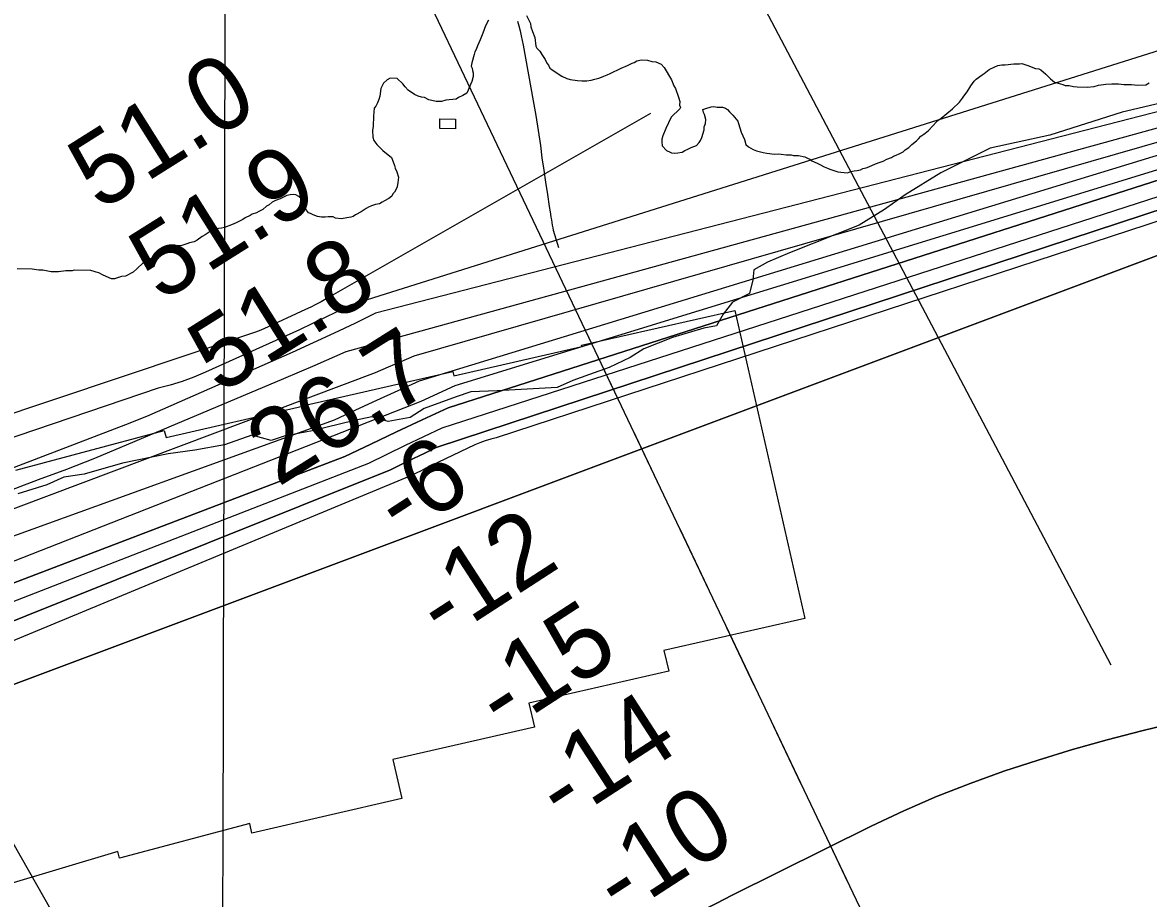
# Model space of a CAD drawing. Extents: x 3177385 to 3215275, y 903885 to 929304.
# Drawn here: x 3186650 to 3187679, y 911838 to 912639 of the extents above; entities that cross this region are included whole.
import ezdxf

# ---------------------------------------------------------------- set-up
doc = ezdxf.new("R2010")
doc.units = 0
for name, color, linetype in [('V-BLDG-OTLN', 7, 'Continuous'), ('V-GRID-MAJR', 7, 'Continuous'), ('V-RIVR-EDGE', 7, 'Continuous'), ('V-RIVR-FERY', 7, 'Continuous'), ('V-RIVR-RANG', 7, 'Continuous'), ('V-ROAD-CNTR', 7, 'Continuous'), ('V-RRAP-RVMT', 7, 'Continuous'), ('V-SITE-VEGE', 7, 'Continuous'), ('V-TOPO-DPTH', 7, 'Continuous'), ('V-TOPO-MAJR', 7, 'Continuous'), ('V-TOPO-MINR', 7, 'Continuous'), ('V-TOPO-WATR', 7, 'Continuous')]:
    doc.layers.add(name, color=color, linetype=linetype)

msp = doc.modelspace()

# ---------------------------------------------------------------- linework, layer by layer
at = {"layer": 'V-BLDG-OTLN'}
msp.add_lwpolyline([(3187031.2, 912542.2), (3187031.3, 912550.9), (3187045.6, 912550.6), (3187045.4, 912541.9)], close=True, dxfattribs=at)
at = {"layer": 'V-GRID-MAJR'}
msp.add_spline([(3186826.1, 909324.9), (3186842, 915385.9), (3186857.8, 921448.8), (3186873.7, 927511.8), (3186873.7, 927513.7)], degree=3, dxfattribs=at)
at = {"layer": 'V-RIVR-EDGE'}
msp.add_lwpolyline([(3187721.1, 912572.7), (3187655, 912557.1), (3187588.9, 912536.1), (3187534.4, 912524.2), (3187489.1, 912501.7), (3187456.7, 912481.4), (3187437.7, 912468.1), (3187414.6, 912453.8), (3187393.8, 912445.6), (3187350.8, 912428.6), (3187330.9, 912419.8), (3187318.4, 912412.9), (3187317.5, 912403.7), (3187314.2, 912391.2), (3187298.9, 912383.4), (3187290.1, 912372.4), (3187284.1, 912361.8), (3187272.6, 912359.5), (3187243.9, 912351.2), (3187217.6, 912340.7), (3187205.1, 912332.9), (3187186.1, 912323.7), (3187168.1, 912317.2), (3187152.8, 912311.7), (3187138.5, 912305.3), (3187083.5, 912302.2), (3187059.5, 912301.3), (3187046.1, 912296.8), (3187017, 912286.2), (3187004, 912277.9), (3186984.1, 912274.3), (3186968.9, 912278.5), (3186953.2, 912275.3), (3186914.4, 912265.7), (3186889, 912260.7), (3186876.9, 912257), (3186859.4, 912261.7), (3186834.4, 912252.9), (3186807.2, 912247.9), (3186782.7, 912244.8), (3186741.1, 912236.1), (3186706, 912226), (3186687.5, 912223.3), (3186671.8, 912216.4), (3186645.4, 912208.2)], dxfattribs=at)
at = {"layer": 'V-RIVR-FERY'}
for points in [[(3188606, 909326.5), (3186725.5, 913280.2)], [(3187190, 912303.6), (3187165, 912356.3)], [(3187232.9, 912213.4), (3187207.9, 912266.1)], [(3187275.8, 912123.2), (3187250.8, 912175.8)], [(3187318.7, 912033), (3187293.7, 912085.6)], [(3187361.6, 911942.8), (3187336.6, 911995.4)], [(3187404.6, 911852.6), (3187379.5, 911905.2)]]:
    msp.add_lwpolyline(points, dxfattribs=at)
at = {"layer": 'V-RIVR-RANG'}
for p, q in [((3187178.3, 912936.3), (3187644.7, 912051.7)), ((3186236.8, 912599.1), (3186760.9, 911677.7))]:
    msp.add_line(p, q, dxfattribs=at)
at = {"layer": 'V-ROAD-CNTR'}
msp.add_line((3187134.7, 912449.2), (3187139.6, 912433.4), dxfattribs=at)
msp.add_lwpolyline([(3187102.3, 912640.4), (3187103.5, 912635.9), (3187104.6, 912631.5), (3187105.6, 912627), (3187106.6, 912622.5), (3187107.4, 912618.5), (3187107.4, 912618.5), (3187116.6, 912567.6), (3187116.6, 912567.6), (3187119, 912553.9), (3187121.2, 912540.3), (3187123.2, 912526.6), (3187124.6, 912515.3), (3187124.6, 912515.3), (3187126.2, 912504.2), (3187127.9, 912493), (3187129.6, 912481.9), (3187131.3, 912470.7), (3187132.1, 912466.1), (3187132.1, 912466.1), (3187132.5, 912463.7), (3187132.8, 912461.2), (3187133.2, 912458.7), (3187133.6, 912456.3), (3187134, 912453.8), (3187134.4, 912451.3), (3187134.7, 912449.2)], dxfattribs=at)
at = {"layer": 'V-RRAP-RVMT'}
for p, q in [((3187160.8, 912344.1), (3187301, 912375.9)), ((3187301, 912375.9), (3187365, 912094)), ((3187043.9, 912315.9), (3187161.1, 912342.8)), ((3187161.1, 912342.8), (3187160.8, 912344.1)), ((3186905.6, 912288.5), (3187043, 912320)), ((3187043, 912320), (3187043.9, 912315.9)), ((3186781, 912259.6), (3186905.7, 912288.3)), ((3186905.7, 912288.3), (3186905.6, 912288.5)), ((3186643.7, 912229.9), (3186779.3, 912266)), ((3186779.3, 912266), (3186781, 912259.6)), ((3187365, 912094), (3187236.1, 912064.9)), ((3187236.1, 912064.9), (3187240.5, 912045.9)), ((3187240.5, 912045.9), (3187112.7, 912016.6)), ((3187112.7, 912016.6), (3187117.7, 911994.7)), ((3187117.7, 911994.7), (3186988.3, 911965.1)), ((3186988.3, 911965.1), (3186996.5, 911929.5)), ((3186996.5, 911929.5), (3186859.4, 911898)), ((3186857.4, 911906.7), (3186738.4, 911874.9)), ((3186859.4, 911898), (3186857.4, 911906.7)), ((3186736.8, 911881), (3186628.5, 911848.9)), ((3186738.4, 911874.9), (3186736.8, 911881))]:
    msp.add_line(p, q, dxfattribs=at)
at = {"layer": 'V-SITE-VEGE'}
for p, q in [((3187073, 912636), (3187070.5, 912629.2)), ((3187075.7, 912641.3), (3187073, 912636)), ((3187070.5, 912629.2), (3187068.1, 912623.1)), ((3187064.5, 912614.4), (3187063.3, 912612.2)), ((3187065.7, 912617.8), (3187064.5, 912614.4)), ((3187068.1, 912623.1), (3187065.7, 912617.8)), ((3187062.5, 912609.9), (3187060.4, 912602.3)), ((3187063.3, 912612.2), (3187062.5, 912609.9)), ((3187060.4, 912602.3), (3187060, 912599.3)), ((3187060, 912599.3), (3187060.7, 912597.4)), ((3187060.7, 912597.4), (3187061, 912595.1)), ((3187061, 912595.1), (3187061.8, 912593.1)), ((3187061.8, 912593.1), (3187061.7, 912589.7)), ((3186979.6, 912583.5), (3186977.2, 912578.6)), ((3186983.1, 912586.8), (3186979.6, 912583.5)), ((3186985.8, 912588.3), (3186983.1, 912586.8)), ((3186992.3, 912587.8), (3186985.8, 912588.3)), ((3186997.5, 912583.1), (3186992.3, 912587.8)), ((3186999.4, 912580.4), (3186997.5, 912583.1)), ((3187060.4, 912585.2), (3187059.2, 912582.5)), ((3187061.7, 912589.7), (3187060.4, 912585.2)), ((3186977.2, 912578.6), (3186976.3, 912571.7)), ((3187002.3, 912577.3), (3186999.4, 912580.4)), ((3187008, 912573.3), (3187002.3, 912577.3)), ((3187011.4, 912571.7), (3187008, 912573.3)), ((3187056, 912574.6), (3187052.2, 912572.4)), ((3187057.2, 912577.2), (3187056, 912574.6)), ((3187059.2, 912582.5), (3187057.2, 912577.2)), ((3186972.7, 912562.6), (3186971.1, 912560.8)), ((3186974.3, 912565.7), (3186972.7, 912562.6)), ((3186975.5, 912568.7), (3186974.3, 912565.7)), ((3186976.3, 912571.7), (3186975.5, 912568.7)), ((3187014.4, 912570.9), (3187011.4, 912571.7)), ((3187017.1, 912570.5), (3187014.4, 912570.9)), ((3187021.2, 912568.5), (3187017.1, 912570.5)), ((3187028, 912566.8), (3187021.2, 912568.5)), ((3187032.6, 912566.7), (3187028, 912566.8)), ((3187036.8, 912568.1), (3187032.6, 912566.7)), ((3187046, 912569.1), (3187036.8, 912568.1)), ((3187048.3, 912570.6), (3187046, 912569.1)), ((3187052.2, 912572.4), (3187048.3, 912570.6)), ((3186970.6, 912553.5), (3186970.4, 912544.4)), ((3186971.1, 912560.8), (3186970.6, 912553.5)), ((3186970.4, 912544.4), (3186969.5, 912540.2)), ((3186969.5, 912540.2), (3186969.8, 912534.1)), ((3186969.8, 912534.1), (3186970.9, 912531.1)), ((3186970.9, 912531.1), (3186973.5, 912527.6)), ((3186973.5, 912527.6), (3186975.3, 912525.6)), ((3186975.3, 912525.6), (3186977.6, 912523.7)), ((3186977.6, 912523.7), (3186979.1, 912522.1)), ((3186979.1, 912522.1), (3186986.9, 912515.5)), ((3186986.9, 912515.5), (3186988.4, 912511.6)), ((3186988.4, 912511.6), (3186989.8, 912508.2)), ((3186989.8, 912508.2), (3186990.5, 912505.9)), ((3186990.5, 912505.9), (3186992, 912502.4)), ((3186992, 912502.4), (3186993.4, 912497.8)), ((3186992.9, 912492.9), (3186992.1, 912488.7)), ((3186993.4, 912497.8), (3186992.9, 912492.9)), ((3186891.3, 912480.9), (3186885.1, 912478)), ((3186894.3, 912481.6), (3186891.3, 912480.9)), ((3186897.4, 912481.9), (3186894.3, 912481.6)), ((3186899.7, 912481.5), (3186897.4, 912481.9)), ((3186902.3, 912479.9), (3186899.7, 912481.5)), ((3186904.6, 912478), (3186902.3, 912479.9)), ((3186987.3, 912480.4), (3186984.6, 912478.2)), ((3186988.1, 912482.3), (3186987.3, 912480.4)), ((3186989.7, 912483.8), (3186988.1, 912482.3)), ((3186991.3, 912486.8), (3186989.7, 912483.8)), ((3186992.1, 912488.7), (3186991.3, 912486.8)), ((3186872.8, 912471), (3186869.3, 912468)), ((3186875.1, 912472.5), (3186872.8, 912471)), ((3186877.8, 912474.7), (3186875.1, 912472.5)), ((3186880.9, 912476.2), (3186877.8, 912474.7)), ((3186885.1, 912478), (3186880.9, 912476.2)), ((3186905.7, 912475.7), (3186904.6, 912478)), ((3186907.5, 912472.6), (3186905.7, 912475.7)), ((3186908.2, 912469.9), (3186907.5, 912472.6)), ((3186909.3, 912467.6), (3186908.2, 912469.9)), ((3186966.1, 912470.2), (3186963.8, 912469.1)), ((3186968.8, 912471.6), (3186966.1, 912470.2)), ((3186972.3, 912472.7), (3186968.8, 912471.6)), ((3186976.1, 912473.4), (3186972.3, 912472.7)), ((3186978.4, 912474.9), (3186976.1, 912473.4)), ((3186980.7, 912476), (3186978.4, 912474.9)), ((3186984.6, 912478.2), (3186980.7, 912476)), ((3186853.1, 912460.4), (3186851.2, 912458.9)), ((3186857.7, 912462.6), (3186853.1, 912460.4)), ((3186859.7, 912463.7), (3186857.7, 912462.6)), ((3186863.5, 912465.1), (3186859.7, 912463.7)), ((3186865.8, 912466.2), (3186863.5, 912465.1)), ((3186869.3, 912468), (3186865.8, 912466.2)), ((3186911.1, 912465.2), (3186909.3, 912467.6)), ((3186913, 912464.4), (3186911.1, 912465.2)), ((3186915.3, 912463.3), (3186913, 912464.4)), ((3186919.5, 912461.6), (3186915.3, 912463.3)), ((3186922.9, 912461.2), (3186919.5, 912461.6)), ((3186926.3, 912461.1), (3186922.9, 912461.2)), ((3186929, 912461.4), (3186926.3, 912461.1)), ((3186933.6, 912461.3), (3186929, 912461.4)), ((3186935.8, 912460.1), (3186933.6, 912461.3)), ((3186941.1, 912459.7), (3186935.8, 912460.1)), ((3186949.9, 912461), (3186941.1, 912459.7)), ((3186951.9, 912461.7), (3186949.9, 912461)), ((3186954.2, 912463.2), (3186951.9, 912461.7)), ((3186959.2, 912466.1), (3186954.2, 912463.2)), ((3186963.8, 912469.1), (3186959.2, 912466.1)), ((3186823.1, 912449.2), (3186816.6, 912444.8)), ((3186825.1, 912449.9), (3186823.1, 912449.2)), ((3186828.9, 912450.6), (3186825.1, 912449.9)), ((3186831.6, 912450.9), (3186828.9, 912450.6)), ((3186834.3, 912451.6), (3186831.6, 912450.9)), ((3186840.8, 912454.2), (3186834.3, 912451.6)), ((3186845, 912456), (3186840.8, 912454.2)), ((3186851.2, 912458.9), (3186845, 912456)), ((3186809.2, 912440), (3186806.5, 912438.5)), ((3186813.9, 912443.3), (3186809.2, 912440)), ((3186816.6, 912444.8), (3186813.9, 912443.3)), ((3186781.6, 912430.7), (3186777.7, 912428.1)), ((3186782.8, 912431.8), (3186781.6, 912430.7)), ((3186785.4, 912432.5), (3186782.8, 912431.8)), ((3186788.5, 912434.3), (3186785.4, 912432.5)), ((3186790.8, 912435), (3186788.5, 912434.3)), ((3186795.4, 912435.3), (3186790.8, 912435)), ((3186798.1, 912436), (3186795.4, 912435.3)), ((3186800, 912436.7), (3186798.1, 912436)), ((3186802.3, 912437.5), (3186800, 912436.7)), ((3186806.5, 912438.5), (3186802.3, 912437.5)), ((3186760, 912419.3), (3186754.2, 912413.7)), ((3186761.9, 912420), (3186760, 912419.3)), ((3186767.7, 912423.3), (3186761.9, 912420)), ((3186770.8, 912424.4), (3186767.7, 912423.3)), ((3186772.7, 912425.5), (3186770.8, 912424.4)), ((3186775, 912426.6), (3186772.7, 912425.5)), ((3186777.7, 912428.1), (3186775, 912426.6)), ((3186658.5, 912413.5), (3186644.8, 912413.8)), ((3186664.6, 912412.6), (3186658.5, 912413.5)), ((3186668.4, 912412.5), (3186664.6, 912412.6)), ((3186676, 912411.2), (3186668.4, 912412.5)), ((3186682.5, 912411), (3186676, 912411.2)), ((3186689.3, 912412), (3186682.5, 912411)), ((3186695.1, 912411.9), (3186689.3, 912412)), ((3186697, 912412.6), (3186695.1, 912411.9)), ((3186712.2, 912412.3), (3186697, 912412.6)), ((3186715.2, 912411.5), (3186712.2, 912412.3)), ((3186717.1, 912410.7), (3186715.2, 912411.5)), ((3186719.4, 912410.3), (3186717.1, 912410.7)), ((3186722.8, 912408.3), (3186719.4, 912410.3)), ((3186728.8, 912405.5), (3186722.8, 912408.3)), ((3186750.7, 912410.7), (3186743.7, 912407.1)), ((3186754.2, 912413.7), (3186750.7, 912410.7)), ((3186731.1, 912404.7), (3186728.8, 912405.5)), ((3186733.8, 912404.6), (3186731.1, 912404.7)), ((3186735.7, 912405.3), (3186733.8, 912404.6)), ((3186740.3, 912406.8), (3186735.7, 912405.3)), ((3186743.7, 912407.1), (3186740.3, 912406.8))]:
    msp.add_line(p, q, dxfattribs=at)
for points in [[(3187110.4, 912645.5), (3187114.1, 912638.2), (3187114.4, 912635.1), (3187115.8, 912630.9), (3187118, 912625.5), (3187118.9, 912617.5), (3187120, 912615.6), (3187122.7, 912612.8), (3187124.5, 912609.7), (3187127.4, 912605.1), (3187128.9, 912602), (3187130.4, 912600.1), (3187131.9, 912597.4), (3187133.7, 912596.2), (3187136.7, 912593.9), (3187142.8, 912589.9), (3187147.3, 912587.9), (3187150.3, 912587.1), (3187157.2, 912586.2), (3187161, 912585.7), (3187165.5, 912585.6), (3187169.7, 912586.3), (3187172.8, 912587.4), (3187176.6, 912588.1), (3187178.9, 912589.2), (3187181.2, 912589.9), (3187184.3, 912591.3), (3187187, 912592.4), (3187197, 912597.2), (3187202.8, 912599.7), (3187207, 912601.9), (3187209, 912602.6), (3187211.3, 912604.1), (3187215.5, 912604.8), (3187221.2, 912604.6), (3187225, 912603.4), (3187228.8, 912603), (3187233.7, 912600.9), (3187236.3, 912597.8), (3187242.9, 912586.6), (3187245.1, 912581.3), (3187246.6, 912578.6), (3187249.4, 912570.9), (3187250.5, 912566.7), (3187250.4, 912563.6), (3187251.1, 912561.3), (3187250.7, 912560.2), (3187242.6, 912552.4), (3187237.8, 912542.2), (3187235, 912535.4), (3187234.1, 912532.3), (3187234.1, 912530), (3187234.4, 912526.2), (3187238.5, 912521.9), (3187241.9, 912520.4), (3187243, 912519.9), (3187245.7, 912519.5), (3187248.7, 912519.8), (3187252.9, 912520.5), (3187255.3, 912522), (3187258, 912523.4), (3187261, 912524.9), (3187265.7, 912526.7), (3187268.4, 912529.3), (3187269.6, 912531.2), (3187270.8, 912533.8), (3187272.8, 912541), (3187272.9, 912543.7), (3187274.1, 912546.7), (3187274.5, 912550.5), (3187273.1, 912555.1), (3187272.4, 912556.7), (3187271.7, 912559.4), (3187274.4, 912560.4), (3187279.4, 912561.9), (3187281.7, 912562.2), (3187284.7, 912561.7), (3187289.6, 912561.6), (3187292.3, 912560.8), (3187294.2, 912559.6), (3187296, 912557.3), (3187299, 912554.2), (3187303.5, 912548.8), (3187304.2, 912546.8), (3187306.7, 912538.8), (3187309.6, 912532.2), (3187311, 912527.6), (3187313.3, 912525.3), (3187317.8, 912522.9), (3187320.8, 912521.7), (3187326.9, 912520.1)], [(3187326.9, 912520.1), (3187330.3, 912519.6), (3187332.6, 912519.2), (3187336.8, 912518.7), (3187341, 912519), (3187343.2, 912518.6), (3187347.8, 912518.1), (3187352.4, 912518), (3187354.6, 912517.6), (3187359.2, 912517.5), (3187364.9, 912516.2), (3187367.2, 912515), (3187369.4, 912514.2), (3187371.3, 912512.6), (3187376.2, 912510.6), (3187378.5, 912509.1), (3187382.6, 912507.1), (3187385.6, 912505.9), (3187387.9, 912505), (3187395.1, 912502.6), (3187397.8, 912502.2), (3187403.9, 912501.7), (3187406.9, 912502.7), (3187410, 912503.4), (3187412.7, 912503.8), (3187415.7, 912504.5), (3187418, 912505.5), (3187421.1, 912506.2), (3187423.4, 912507), (3187429.6, 912509.9), (3187433.8, 912511.3), (3187436.5, 912512.4), (3187439.9, 912514.2), (3187444.2, 912515.7), (3187446.1, 912516.8), (3187448.4, 912517.9), (3187451.1, 912518.9), (3187454.9, 912520.8), (3187456.5, 912522.6), (3187460, 912524.9), (3187462.7, 912527.5), (3187467, 912530.8), (3187468.9, 912532.7), (3187470.9, 912535.3), (3187473.6, 912537.1), (3187477.5, 912540.1), (3187482.1, 912545), (3187484.9, 912548), (3187486.4, 912549.4), (3187489.5, 912551.7), (3187500, 912560.2), (3187506.2, 912566.2), (3187509, 912569.9), (3187510.2, 912571.8), (3187513.3, 912575.6), (3187516.8, 912581.2), (3187519.6, 912585.3), (3187521.5, 912587.2), (3187527, 912591.3), (3187528.9, 912592.4), (3187533.5, 912596.1), (3187538.6, 912598.6), (3187541.2, 912599.7), (3187545.1, 912600.4), (3187548.1, 912600.3), (3187556.1, 912601.3), (3187561.1, 912601.2), (3187563.4, 912601.5), (3187568.7, 912599.9), (3187575.9, 912597.1), (3187578.9, 912596.6), (3187580.8, 912595.8), (3187585.3, 912591.9), (3187589.4, 912587.6), (3187593.1, 912584.5), (3187596.5, 912583.7), (3187600.7, 912582.5), (3187603, 912581.6), (3187606.4, 912581.6), (3187610.6, 912580.7), (3187614, 912580.3), (3187623.1, 912580.1), (3187629.3, 912580.7), (3187633.5, 912581.8), (3187640, 912582.8), (3187645.7, 912583), (3187651.8, 912582.9), (3187656.4, 912582.4), (3187663.6, 912582.3), (3187668.9, 912581.8), (3187676.5, 912582), (3187679.6, 912583.8)]]:
    msp.add_lwpolyline(points, dxfattribs=at)
at = {"layer": 'V-TOPO-DPTH'}
for points in [[(3188025.8, 912621.1), (3187012.3, 912311), (3186992.8, 912302.2), (3186973.4, 912293.4), (3186954.1, 912284.5), (3186934.7, 912275.5), (3185979, 911929.8)], [(3188044.1, 912609.2), (3187038.8, 912286.9), (3187015.1, 912275.9), (3186991.5, 912264.8), (3186968, 912253.6), (3186944.5, 912242.3), (3186395.8, 912033), (3186352, 912019.5), (3186308.4, 912005.7), (3186146.9, 911954.3), (3186133.4, 911949.9), (3186119.8, 911945.5), (3186106.3, 911941.1), (3186092.9, 911936.6), (3186079.5, 911931.9), (3186066.1, 911927), (3186052.9, 911921.9), (3186039.7, 911916.6)], [(3186039.7, 911916.6), (3186052.9, 911921.9), (3186066.1, 911927), (3186079.5, 911931.9), (3186092.9, 911936.6), (3186106.3, 911941.1), (3186119.8, 911945.5), (3186133.4, 911949.9), (3186146.9, 911954.3), (3186308.4, 912005.7), (3186352, 912019.5), (3186395.8, 912033), (3186944.5, 912242.3), (3186968, 912253.6), (3186991.5, 912264.8), (3187015.1, 912275.9), (3187038.8, 912286.9), (3188044.1, 912609.2)], [(3188030.6, 912580.2), (3187027.8, 912250.4), (3187017.4, 912245.4), (3187007, 912240.4), (3186996.6, 912235.3), (3186986.2, 912230.2), (3186235.3, 911929.2), (3186214.4, 911922.1), (3186055, 911864.1), (3186021.1, 911851.7)], [(3186021.1, 911851.7), (3186055, 911864.1), (3186214.4, 911922.1), (3186235.3, 911929.2), (3186986.2, 912230.2), (3186996.6, 912235.3), (3187007, 912240.4), (3187017.4, 912245.4), (3187027.8, 912250.4), (3188030.6, 912580.2)], [(3186127.7, 911841.3), (3188012.1, 912547.8)], [(3186127.7, 911841.3), (3188012.1, 912547.8)], [(3187726.8, 912004.6), (3187673, 911991.4), (3187641.2, 911983.1), (3187609.5, 911974.3), (3187578.1, 911964.7), (3187546.8, 911954.6), (3187515.9, 911943.4), (3187485.4, 911931.4), (3187455.3, 911918.2), (3187425.6, 911904.2), (3187298.6, 911841.2), (3187283.8, 911833.7), (3187269, 911826.2), (3187254.4, 911818.5), (3187239.8, 911810.7), (3186755.7, 911548.3), (3186736.4, 911540.5), (3186716.8, 911535.5), (3186696.5, 911534.9), (3186675.8, 911537.2), (3186656.3, 911541.6), (3186645.1, 911544.3)], [(3187726.8, 912004.6), (3187673, 911991.4), (3187641.2, 911983.1), (3187609.5, 911974.3), (3187578.1, 911964.7), (3187546.8, 911954.6), (3187515.9, 911943.4), (3187485.4, 911931.4), (3187455.3, 911918.2), (3187425.6, 911904.2), (3187298.6, 911841.2), (3187283.8, 911833.7), (3187269, 911826.2), (3187254.4, 911818.5), (3187239.8, 911810.7), (3186755.7, 911548.3), (3186736.4, 911540.5), (3186716.8, 911535.5), (3186696.5, 911534.9), (3186675.8, 911537.2), (3186656.3, 911541.6), (3186645.1, 911544.3)]]:
    msp.add_lwpolyline(points, dxfattribs=at)
at = {"layer": 'V-TOPO-MAJR'}
msp.add_lwpolyline([(3187996.1, 912636.9), (3186972.5, 912373.2), (3186953.6, 912364), (3186934.6, 912354.9), (3186915.5, 912346.1), (3186896.3, 912337.5), (3186765.3, 912279.8), (3186747.7, 912272.6), (3185955.4, 911969.2)], dxfattribs=at)
at = {"layer": 'V-TOPO-MINR'}
for points in [[(3187975.2, 912703.9), (3186948.4, 912380.2), (3186937.1, 912374.5), (3186925.8, 912368.9), (3186914.3, 912363.5), (3186902.8, 912358.1), (3186817, 912319.3), (3186806.4, 912314.9), (3186795.7, 912310.9), (3186784.8, 912307.6), (3186773.7, 912304.8), (3185923.9, 912016.1)], [(3188000.9, 912629.1), (3186945.4, 912337.9), (3186916.9, 912325.4), (3186888.2, 912313.2), (3186715.5, 912240.5), (3186689.9, 912230.4), (3186664, 912221), (3185936.9, 911943.2), (3185931.6, 911940.9), (3185926.3, 911938.5), (3185921, 911936.2), (3185003.1, 911687), (3184978.7, 911677.3), (3184954.3, 911667.2), (3184930.1, 911656.9), (3184906, 911646.3), (3184798.3, 911597.9), (3184720.6, 911562.6), (3184643.1, 911526.6)], [(3188005.7, 912621.2), (3187007.4, 912334.1), (3186995.7, 912328.9), (3186984, 912323.9), (3186972.2, 912318.9), (3185956.9, 911937), (3185945.2, 911931.8), (3185933.5, 911926.8), (3185921.8, 911921.8), (3184994.7, 911663.4), (3184979.2, 911657.2), (3184963.7, 911650.8), (3184948.3, 911644.2), (3184933, 911637.4), (3184738.2, 911549.9), (3184631.4, 911501.2)], [(3188025.8, 912621.1), (3187012.3, 912311), (3186992.8, 912302.2), (3186973.4, 912293.4), (3186954.1, 912284.5), (3186934.7, 912275.5), (3185979, 911929.8)], [(3188015.4, 912605.1), (3187045, 912306.9), (3187013.9, 912292.7), (3186520.5, 912099.1), (3186350.5, 912046.1), (3186283.3, 912025.5), (3186260.2, 912018.4), (3186237.1, 912011.2), (3186214, 912003.9), (3186190.9, 911996.6), (3186168, 911988.9), (3186145.2, 911980.8), (3186122.6, 911972.1), (3186100.2, 911962.9), (3186003.4, 911921.8)], [(3188025.4, 912588.7), (3187033.1, 912268.1), (3187016.3, 912260.2), (3186999.5, 912252.2), (3186982.8, 912244.1), (3186966.1, 912236), (3186295.8, 911975.3), (3186264.9, 911965.5), (3186000.7, 911877.8)], [(3188030.6, 912580.2), (3187027.8, 912250.4), (3187017.4, 912245.4), (3187007, 912240.4), (3186996.6, 912235.3), (3186986.2, 912230.2), (3186235.3, 911929.2), (3186214.4, 911922.1), (3186055, 911864.1), (3186021.1, 911851.7)], [(3188035.8, 912571.5), (3187082.7, 912259.4), (3187077.7, 912258.1), (3187072.7, 912256.7), (3187067.9, 912254.8), (3187063.1, 912252.8), (3187022.9, 912233.6), (3187018.5, 912231.5), (3187014, 912229.3), (3187009.6, 912227.1), (3187005.2, 912224.9), (3186198.6, 911890.3), (3186185.4, 911887.1), (3186172.4, 911883), (3186159.5, 911878.5), (3186044, 911834.3), (3186022.3, 911825.9)], [(3187223.9, 912556), (3186927.2, 912386.3), (3186922.6, 912383.7), (3186917.9, 912381.3), (3186913.2, 912378.9), (3186908.4, 912376.6), (3186870.4, 912359.1), (3186866.1, 912357.3), (3186861.7, 912355.7), (3185885.4, 912028.6), (3185879.8, 912026), (3185874.3, 912023.5), (3185868.6, 912021.3), (3185862.9, 912019.2), (3185826.1, 912006.6), (3185822, 912005.3), (3185817.8, 912004.3), (3185813.6, 912003.6), (3184906.3, 911752.4), (3184883.2, 911742.4), (3184860.2, 911732.3), (3184745, 911681), (3184664.6, 911644.8)], [(3188012.1, 912547.8), (3186127.7, 911841.3)], [(3186645.1, 911544.3), (3186656.3, 911541.6), (3186675.8, 911537.2), (3186696.5, 911534.9), (3186716.8, 911535.5), (3186736.4, 911540.5), (3186755.7, 911548.3), (3187239.8, 911810.7), (3187254.4, 911818.5), (3187269, 911826.2), (3187283.8, 911833.7), (3187298.6, 911841.2), (3187425.6, 911904.2), (3187455.3, 911918.2), (3187485.4, 911931.4), (3187515.9, 911943.4), (3187546.8, 911954.6), (3187578.1, 911964.7), (3187609.5, 911974.3), (3187641.2, 911983.1), (3187673, 911991.4), (3187726.8, 912004.6)]]:
    msp.add_lwpolyline(points, dxfattribs=at)
at = {"layer": 'V-TOPO-WATR'}
msp.add_lwpolyline([(3188044.1, 912609.2), (3187038.8, 912286.9), (3187015.1, 912275.9), (3186991.5, 912264.8), (3186968, 912253.6), (3186944.5, 912242.3), (3186395.8, 912033), (3186352, 912019.5), (3186308.4, 912005.7), (3186146.9, 911954.3), (3186133.4, 911949.9), (3186119.8, 911945.5), (3186106.3, 911941.1), (3186092.9, 911936.6), (3186079.5, 911931.9), (3186066.1, 911927), (3186052.9, 911921.9), (3186039.7, 911916.6)], dxfattribs=at)

# ---------------------------------------------------------------- texts
at = {"layer": 'V-RIVR-RANG'}
for s, rotation, p in [('51.0', 32.1783, (3186720.3, 912465.9)), ('51.9', 32.1783, (3186776, 912382.8)), ('51.8', 32.1783, (3186829.7, 912298.4)), ('26.7', 32.1783, (3186883.2, 912213.9)), ('-6', 32.9578, (3186996.1, 912166.1)), ('-12', 32.9578, (3187034.5, 912071.8)), ('-15', 32.9578, (3187088.9, 911987.9)), ('-14', 32.9578, (3187143.9, 911904.3)), ('-10', 32.9578, (3187196.5, 911819.3))]:
    msp.add_text(s, height=67, rotation=rotation, dxfattribs=at).set_placement(p)

doc.saveas('drawing.dxf')
